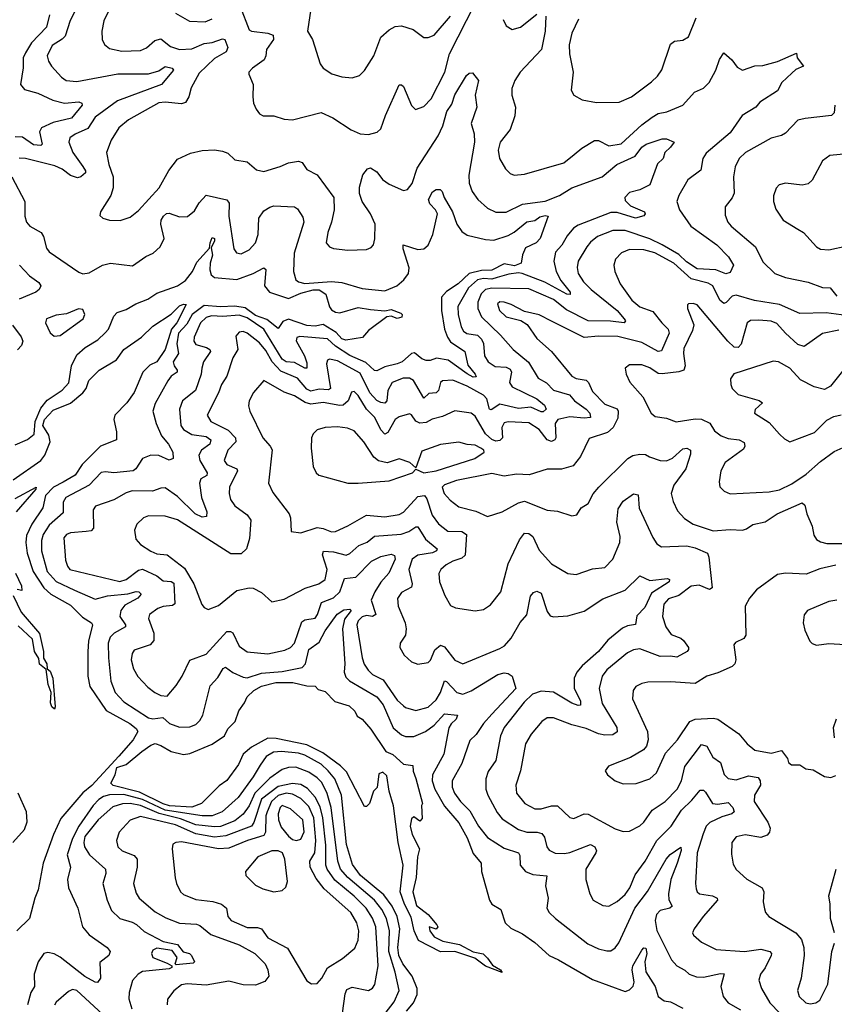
# Model space of a CAD drawing. Extents: x 1443846 to 1577407, y 839182 to 927291.
# Tile 421 of 535: x 1517708 to 1521672, y 908328 to 913121. Entities that reach past the tile are written whole.
import ezdxf

# ---------------------------------------------------------------- set-up
doc = ezdxf.new("R2010")
doc.units = 0

msp = doc.modelspace()

# ---------------------------------------------------------------- linework, layer by layer
at = {"layer": '0CON20XD'}
for points in [[(1518005, 913220), (1517953.9, 913116.1), (1517929.4, 913040.6), (1517915, 913025.3), (1517865.4, 912995), (1517841.8, 912945), (1517848, 912918), (1517862.1, 912895), (1517910.2, 912840.2), (1517934.3, 912825), (1517985, 912819.2), (1518185, 912857.6), (1518335, 912857.7), (1518385, 912871.6), (1518415, 912892.4), (1518448.8, 912885), (1518455.7, 912875.7), (1518398.4, 912805), (1518184.1, 912725), (1518075, 912646.5), (1518039, 912591), (1517976.9, 912563.1), (1517952.2, 912545), (1517946.5, 912525), (1517966.4, 912475), (1518015, 912406.5), (1518028.2, 912385), (1518027.5, 912375), (1518005, 912356.1), (1517988.8, 912351.2), (1517955, 912362.4), (1517915, 912392.5), (1517879.1, 912409.1), (1517735, 912444.7), (1517705, 912446.7)], [(1518155, 913191.1), (1518116.4, 913115), (1518107.3, 913065), (1518108.9, 913025), (1518119.8, 912999.8), (1518145, 912981.1), (1518205, 912967.9), (1518295, 912970), (1518325, 912983.8), (1518365, 913018.9), (1518395, 913028.2), (1518440.7, 912990.7), (1518485, 912976.1), (1518545, 912979.1), (1518605, 913004.3), (1518645, 913010.4), (1518695, 913027.5), (1518706.7, 913025), (1518720, 912985), (1518711.9, 912965), (1518655, 912931.8), (1518580.3, 912859.7), (1518541.5, 912788.5), (1518530, 912745), (1518515, 912718), (1518495, 912710.6), (1518415, 912720), (1518385, 912716.5), (1518236.4, 912633.6), (1518190.8, 912595), (1518153.1, 912535), (1518130.5, 912475), (1518141.3, 912415), (1518162.7, 912355), (1518162.1, 912302.1), (1518151.1, 912265), (1518100, 912185), (1518097, 912167), (1518112.5, 912155), (1518144.4, 912144.4), (1518197, 912143), (1518245, 912159.5), (1518285, 912192.5), (1518387.1, 912302.9), (1518433.2, 912386.8), (1518475, 912441.5), (1518538.7, 912471.3), (1518595, 912483.3), (1518655, 912487.5), (1518695, 912480), (1518720.8, 912470.8), (1518755, 912438.6), (1518815, 912428.2), (1518859.5, 912389.5), (1518895, 912381.4), (1518975, 912405.5), (1519015, 912424.7), (1519065, 912432.8), (1519082.5, 912425), (1519105, 912392.2), (1519155.4, 912365.4), (1519235.7, 912255), (1519238.2, 912195), (1519225.4, 912135), (1519207.1, 912085), (1519199.4, 912035), (1519215, 912015.8), (1519235, 912006.9), (1519305, 911998.2), (1519395, 912002.5), (1519418.8, 912011.2), (1519428.9, 912025), (1519436, 912054), (1519436.9, 912125), (1519415.3, 912175), (1519373.6, 912235), (1519360.5, 912275), (1519360.5, 912305), (1519377.1, 912365), (1519400, 912395), (1519415, 912398.9), (1519445, 912380), (1519472.7, 912342.7), (1519505, 912320), (1519575, 912289.4), (1519595, 912293.8), (1519617.3, 912322.7), (1519641.9, 912398.1), (1519744.8, 912555.2), (1519766.7, 912603.3), (1519785.8, 912674.2), (1519811.2, 912708.8), (1519825, 912755.5), (1519881.6, 912848.4), (1519895, 912860.4), (1519911.7, 912861.7), (1519940, 912825), (1519923.8, 912753.8), (1519932.1, 912695), (1519904.7, 912615), (1519919.5, 912565), (1519921, 912525), (1519893.6, 912363.6), (1519894.6, 912325), (1519910, 912285), (1519937.5, 912245), (1519985, 912202.7), (1520025, 912183.2), (1520075, 912183.4), (1520155, 912223), (1520265, 912237.8), (1520335, 912265.4), (1520395, 912303), (1520542, 912355), (1520613.6, 912415), (1520703.3, 912456.7), (1520735, 912500.8), (1520755.8, 912514.2), (1520835, 912540), (1520855, 912541.1), (1520893.3, 912525), (1520875, 912500.8), (1520848, 912475), (1520840, 912445), (1520810.9, 912419.1), (1520775, 912316), (1520725, 912292.7), (1520675, 912278.7), (1520652.9, 912255), (1520655, 912241.1), (1520679.6, 912215), (1520747.6, 912185), (1520751.2, 912175), (1520745, 912165.6), (1520705, 912154.1), (1520615, 912181.9), (1520585, 912181.4), (1520425, 912120.4), (1520403.6, 912106.4), (1520371.4, 912068.6), (1520346.4, 912023.6), (1520315, 911988.9), (1520307.5, 911945), (1520318.1, 911895), (1520340.4, 911850.4), (1520386.8, 911795), (1520386.7, 911783.3), (1520370, 911785), (1520263.7, 911843.7), (1520153.6, 911885), (1520135, 911888.4), (1520088, 911882), (1520030.6, 911865), (1520005, 911858), (1519965, 911860.4), (1519936.1, 911855), (1519891, 911815), (1519840.2, 911725), (1519841.1, 911685), (1519856.5, 911625), (1519867.7, 911605), (1519882.9, 911592.9), (1519934.8, 911584.8), (1519955.2, 911565), (1519964.3, 911545), (1519969.7, 911485), (1519987.9, 911455), (1520022, 911432), (1520075, 911428.6), (1520095, 911420), (1520100.3, 911405), (1520090.8, 911355), (1520103.6, 911333.6), (1520225, 911275.3), (1520261.2, 911245), (1520269.3, 911225), (1520255, 911211.2), (1520245, 911211), (1520195, 911235.2), (1520135, 911228.4), (1520045, 911249.1), (1520001.8, 911221.8), (1519994.8, 911225), (1519981.1, 911275), (1519965, 911292.9), (1519885, 911337.2), (1519815, 911366.4), (1519765, 911363.3), (1519756.1, 911353.9), (1519745.3, 911315), (1519735, 911304.6), (1519698.7, 911301.3), (1519675, 911278.6), (1519623.9, 911363.9), (1519605, 911375.2), (1519574.4, 911375.6), (1519520.9, 911355), (1519499.2, 911315), (1519494.6, 911265), (1519485, 911254.7), (1519465, 911257), (1519445, 911266.5), (1519412.1, 911305), (1519365, 911400.4), (1519255, 911459.8), (1519215, 911467.5), (1519205, 911464), (1519200.3, 911445), (1519220.4, 911325), (1519211.1, 911318.9), (1519165, 911321.8), (1519125, 911312.6), (1519105, 911322.7), (1519058.8, 911375), (1518979.2, 911409.2), (1518936.4, 911455), (1518905, 911509.7), (1518875, 911547.1), (1518815, 911594.5), (1518795, 911603.6), (1518775, 911598.9), (1518759.8, 911580.2), (1518768.7, 911515), (1518744.8, 911475.2), (1518715.5, 911385), (1518689.3, 911345), (1518675.6, 911304.4), (1518619.5, 911195), (1518637.5, 911165), (1518722.7, 911122.7), (1518758, 911085), (1518758.9, 911065), (1518721.2, 911025), (1518702.1, 910975), (1518715.4, 910955), (1518763.6, 910933.6), (1518768.2, 910925), (1518729.1, 910845), (1518726.9, 910815), (1518733.6, 910785), (1518754.5, 910755), (1518815, 910710.5), (1518832.7, 910685), (1518825.5, 910595), (1518812.1, 910545), (1518785, 910520.8), (1518735, 910520), (1518475, 910685.9), (1518415, 910704), (1518335, 910706.2), (1518310, 910695), (1518276.9, 910665), (1518266.9, 910635), (1518272.5, 910592.5), (1518296.1, 910566.1), (1518345, 910533.5), (1518375, 910521.2), (1518425, 910515.4), (1518510.2, 910450.2), (1518555, 910374.2), (1518594.6, 910274.6), (1518605, 910260), (1518625, 910250), (1518675, 910269.6), (1518765, 910342.2), (1518825, 910355.6), (1518843.2, 910353.2), (1518885, 910332.5), (1518935, 910287.5), (1518995, 910299.2), (1519097.3, 910352.7), (1519162.9, 910375), (1519194.2, 910395.8), (1519204.4, 910445), (1519181.4, 910515), (1519186, 910534), (1519235, 910531.1), (1519296.6, 910513.4), (1519315, 910522.2), (1519358.3, 910561.7), (1519397.9, 910577.9), (1519434, 910606), (1519563.5, 910616.5), (1519601, 910629), (1519635, 910652.1), (1519645, 910651.8), (1519682.1, 910592.1), (1519738.9, 910545), (1519735.3, 910535), (1519716.5, 910525), (1519645, 910513.7), (1519618.1, 910495), (1519600.8, 910445), (1519617.5, 910375), (1519615, 910357.5), (1519565, 910332.9), (1519547, 910303), (1519549.2, 910265), (1519583.5, 910185), (1519589.1, 910155), (1519584.7, 910125.3), (1519559.2, 910085), (1519557.1, 910065), (1519578, 910028), (1519615, 909994.3), (1519645, 909983.1), (1519695, 909992), (1519707.1, 910002.9), (1519727.3, 910052.8), (1519755, 910075.6), (1519775, 910068.6), (1519825, 910002.5), (1519865, 909985.5), (1520045, 910059.5)], [(1518781.3, 913185), (1518825, 913071.5), (1518835, 913064.7), (1518915, 913054.8), (1518940.5, 913045), (1518942.5, 913025), (1518908, 912975), (1518905.7, 912944.3), (1518897.5, 912925), (1518840, 912885), (1518823.3, 912865), (1518822.5, 912855), (1518844.3, 912805), (1518841.9, 912745), (1518845.6, 912715), (1518858.1, 912685), (1518875, 912662.5), (1518893.2, 912653.2), (1518945, 912651.9), (1518995, 912635.8), (1519035, 912632.9), (1519175, 912669.6), (1519232.3, 912642.3), (1519321.2, 912585), (1519365, 912565.6), (1519405, 912562.5), (1519447, 912573), (1519465, 912588.8), (1519487.3, 912655), (1519555, 912803.8), (1519565, 912804), (1519575.6, 912795), (1519615, 912703.3), (1519634.1, 912684.1), (1519675, 912698.6), (1519710.5, 912735), (1519776.6, 912865), (1519800, 912955), (1519925, 913200)], [(1519123.8, 913173.8), (1519108.2, 913065), (1519132.5, 913025), (1519169.2, 912905), (1519185, 912884), (1519227.4, 912857.4), (1519275, 912843.1), (1519325, 912837.1), (1519360.9, 912849.1), (1519385, 912873.8), (1519431.1, 912945), (1519464.4, 913035), (1519505, 913071.9), (1519535, 913087.8), (1519565, 913090), (1519622.8, 913072.8), (1519675, 913034), (1519695, 913034.3), (1519725, 913045.6), (1519805, 913137.3)], [(1517853, 913145), (1517837.9, 913085), (1517765, 913008.6), (1517735, 912958.8), (1517724.8, 912934.8), (1517724.2, 912885.7), (1517710.8, 912805), (1517730.5, 912780.5), (1517795, 912762.5), (1517868.7, 912728.7), (1517925, 912714.2), (1517995, 912721.2), (1518009.4, 912715), (1518011.2, 912705), (1517958.9, 912641.1), (1517870.2, 912619.8), (1517813.5, 912595), (1517803.5, 912575), (1517816.4, 912515), (1517811.1, 912508.9), (1517775, 912512.1), (1517721.9, 912548.1), (1517685, 912550.7)], [(1518465, 913152.7), (1518533.4, 913113.4), (1518610.5, 913109.5), (1518645, 913124.5)], [(1520268.3, 913138.3), (1520265.4, 913065), (1520246.9, 912975), (1520143.6, 912865), (1520117.8, 912825), (1520102.9, 912785), (1520102.8, 912752.8), (1520121.1, 912695), (1520117.6, 912652.4), (1520094.5, 912585.5), (1520045.8, 912525), (1520036.7, 912485), (1520041.9, 912445), (1520072.5, 912395), (1520095, 912372), (1520114.4, 912364.4), (1520165, 912368.1), (1520355, 912423.5), (1520405.6, 912465), (1520442.9, 912495), (1520505, 912532), (1520525, 912533.2), (1520575, 912506.8), (1520635, 912517.1), (1520735, 912608.7), (1520785, 912645.9), (1520815, 912663.4), (1520857.3, 912672.7), (1520935, 912704.4), (1520992.3, 912767.7), (1521035, 912788.1), (1521062.7, 912815), (1521095.3, 912874.7), (1521113.7, 912926.3), (1521135, 912958.8), (1521174, 912925), (1521199.4, 912889.4), (1521225, 912875.6), (1521285, 912896.1), (1521325, 912897.5), (1521395, 912916.5), (1521488, 912958), (1521491.2, 912935), (1521522.5, 912895), (1521485, 912877.5), (1521465, 912860.6), (1521417.5, 912815), (1521395, 912774), (1521309.3, 912719.3), (1521290, 912695), (1521224.4, 912655), (1521165, 912570), (1521048.4, 912471.6), (1521032.3, 912445), (1521021.9, 912388.1), (1520959.4, 912340.6), (1520916.2, 912265), (1520905.6, 912235), (1520919.4, 912195), (1520974.4, 912115), (1521100, 912025), (1521157.1, 911967.1), (1521181, 911925), (1521165, 911889.3), (1521145, 911882.9), (1521095, 911903), (1521005, 911908), (1520952, 911942), (1520915, 911978.3), (1520834.6, 912024.6), (1520775, 912053.9), (1520654.8, 912094.8), (1520595, 912095.3), (1520520, 912065), (1520485, 912037.1), (1520468, 912015), (1520425.4, 911945), (1520420, 911915), (1520425.3, 911885), (1520451.5, 911845), (1520488.1, 911808.1), (1520614.7, 911705), (1520650, 911665), (1520655.5, 911655), (1520650, 911645), (1520582.8, 911652.8), (1520474.2, 911654.2), (1520369.1, 911709.1), (1520305, 911758.8), (1520185, 911810.6), (1520005.7, 911814.3), (1519975, 911806.7), (1519953.7, 911786.3), (1519937.2, 911745), (1519938, 911715), (1519954.6, 911675), (1520047.7, 911585), (1520110, 911515), (1520183.9, 911453.9), (1520231.5, 911375), (1520272.2, 911352.2), (1520305, 911316.8), (1520383.3, 911295), (1520407.1, 911265), (1520465.2, 911225), (1520482.9, 911205), (1520485.4, 911185), (1520455, 911180.2), (1520385, 911188), (1520326.2, 911175), (1520314.4, 911155), (1520316.3, 911085), (1520312.1, 911075), (1520295, 911067.6), (1520275, 911075.3), (1520235.6, 911125.6), (1520185, 911158.2), (1520085, 911162.9), (1520065, 911157.9), (1520054.4, 911135), (1520057.7, 911085), (1520045, 911072), (1520025, 911069.6), (1520005, 911076.5), (1519975, 911104.8), (1519925, 911190.5), (1519905.3, 911205.3), (1519825, 911216.1), (1519765, 911189.1), (1519715, 911176.5), (1519685, 911160.5), (1519655, 911157.1), (1519635.7, 911165.7), (1519615, 911197.5), (1519605, 911201.5), (1519555, 911188.2), (1519534.1, 911175), (1519499, 911111), (1519485, 911103.3), (1519465, 911124.6), (1519436.3, 911185), (1519395.1, 911225.1), (1519355, 911290.5), (1519335, 911310), (1519321.7, 911308.3), (1519306.4, 911265), (1519282.2, 911245), (1519265, 911243.2), (1519185, 911257.6), (1519125, 911248.9), (1519097.2, 911257.2), (1519045, 911289.4), (1518995, 911308.2), (1518895, 911364.3), (1518845, 911306), (1518824.5, 911265), (1518821.7, 911241.7), (1518827.8, 911215), (1518890.9, 911085), (1518926.7, 911045), (1518936.1, 911026.1), (1518918.5, 910865), (1518939.1, 910819.1), (1519018.6, 910715), (1519025.6, 910695), (1519029.5, 910629.5), (1519075, 910622), (1519155, 910649.3), (1519185, 910644.5), (1519225, 910628.1), (1519245, 910629.1), (1519305, 910656.2), (1519395, 910709.1), (1519485, 910701.2), (1519555, 910712.8), (1519575, 910723.2), (1519645, 910799.5), (1519677.3, 910805), (1519689, 910789), (1519715, 910709.1), (1519745, 910666.2), (1519790.9, 910630.9), (1519859.1, 910629.1), (1519881.3, 910615), (1519875, 910514.6), (1519860.1, 910499.9), (1519815.7, 910485), (1519783.6, 910466.4), (1519757.1, 910445), (1519746.9, 910425), (1519751.2, 910385), (1519777.3, 910317.3), (1519805, 910268.8), (1519828.1, 910258.1), (1519925, 910242.9), (1519965, 910250), (1519998.3, 910271.7), (1520048.5, 910335), (1520085, 910471.2), (1520140.6, 910589.4), (1520165, 910620.4), (1520185, 910619.2), (1520204.4, 910605), (1520235, 910537.8), (1520295, 910471.2), (1520375, 910424.4), (1520415, 910420), (1520495, 910447.8), (1520555.4, 910454.6), (1520595, 910494), (1520629.1, 910575), (1520629.3, 910605), (1520614.2, 910674.2), (1520620.9, 910739.1), (1520645, 910776.5), (1520695, 910812.9), (1520717.8, 910807.8), (1520722.7, 910742.7), (1520789.4, 910600.6), (1520809, 910569), (1520831.2, 910555), (1520955, 910560), (1520995, 910550), (1521054.5, 910524.5), (1521062.2, 910505), (1521078.5, 910355), (1521065, 910346.4), (1521015, 910368.7), (1520975, 910363), (1520915, 910317.9), (1520865, 910301.6), (1520842.7, 910275), (1520835.8, 910215), (1520852, 910165), (1520878.6, 910128.6), (1520925, 910110.7), (1520938.7, 910098.7), (1520961.8, 910065), (1520963.3, 910055), (1520955.8, 910045), (1520905, 910017.5), (1520875, 910022.9), (1520825, 910020.8), (1520725, 910058.4), (1520695, 910053.2), (1520665, 910039.2), (1520564.4, 909955.6), (1520541.8, 909925), (1520527.5, 909865), (1520542.5, 909792.5), (1520613.2, 909675), (1520615.4, 909654.6), (1520595, 909639.1), (1520555, 909637.8), (1520525, 909644.3), (1520465, 909670.3), (1520395, 909687.5), (1520305, 909722.9), (1520275, 909722.5), (1520249.4, 909705), (1520196.6, 909643.4), (1520170, 909595), (1520145.4, 909465), (1520121.5, 909395), (1520126.2, 909355), (1520165.6, 909305), (1520215, 909280), (1520245, 909279.6), (1520295, 909293.2), (1520325, 909293.8), (1520385, 909236.7), (1520405, 909232.5), (1520455, 909254.7), (1520475, 909252.8), (1520605, 909182.2), (1520645, 909168.9), (1520675, 909171.1), (1520725, 909196.7), (1520745.5, 909215), (1520785, 909272.1), (1520849.1, 909315), (1520907.3, 909375), (1520928.1, 909415), (1520944.2, 909485), (1521025, 909592.5), (1521051.1, 909585), (1521080.3, 909530.3), (1521118.8, 909505), (1521136.5, 909446.5), (1521155, 909426.4), (1521195, 909420), (1521255, 909439.8), (1521301.7, 909431.7), (1521311.8, 909415), (1521313.2, 909395), (1521284.1, 909345), (1521282.3, 909315), (1521349.1, 909215), (1521359.5, 909185), (1521356.5, 909165), (1521345, 909151.5), (1521315, 909140), (1521237.8, 909152.2), (1521195, 909142.5), (1521172.9, 909115), (1521171.3, 909058.7), (1521179.7, 909009.7), (1521195, 908984.2), (1521246.2, 908936.2), (1521321.4, 908895), (1521328.6, 908875), (1521325.8, 908825.8), (1521332.7, 908792.7), (1521338, 908775), (1521354, 908755), (1521485, 908675.6), (1521513.1, 908643.1), (1521523.8, 908605), (1521525.6, 908565), (1521510.8, 908455), (1521492.9, 908395), (1521500.8, 908365), (1521533.8, 908335), (1521555, 908330), (1521582.5, 908335), (1521602.1, 908347.9), (1521641.2, 908425), (1521660, 908585), (1521672.9, 908625)], [(1520061.1, 913121.1), (1520075, 913090.8), (1520103.6, 913073.6), (1520145, 913084.5), (1520225, 913148.1)], [(1520427, 913123), (1520395.5, 913055), (1520382.4, 912997.6), (1520383.9, 912953.9), (1520401.9, 912865), (1520391.7, 912778.3), (1520405, 912752.5), (1520445, 912730.8), (1520515, 912718.1), (1520625, 912718.9), (1520685, 912744.5), (1520782.3, 912817.7), (1520811.4, 912845), (1520833, 912877), (1520875, 913002), (1520894.5, 913015.5), (1520935, 913020.8), (1520963.2, 913036.8), (1521000, 913130)], [(1521674.5, 912705), (1521672.1, 912667.9), (1521659.2, 912655), (1521529.8, 912640.2), (1521495, 912630.8), (1521435, 912568.6), (1521415, 912557.1), (1521365, 912544.3), (1521240.6, 912475), (1521208.9, 912445), (1521189.1, 912405), (1521181.2, 912355), (1521184, 912276), (1521175, 912254.2), (1521140.3, 912209.7), (1521141.4, 912168.6), (1521154.5, 912135), (1521169.5, 912115), (1521289.1, 912015), (1521325, 911942.2), (1521382.5, 911885), (1521435, 911865.4), (1521545, 911843.8), (1521615, 911817.1), (1521652.5, 911815), (1521685, 911775.6)], [(1521769.4, 912470.6), (1521650.7, 912459.3), (1521615, 912434), (1521565, 912340), (1521545, 912321.1), (1521515.5, 912314.5), (1521434.4, 912325.6), (1521403.2, 912316.8), (1521389.7, 912300.3), (1521376.6, 912263.4), (1521376.7, 912235), (1521388.3, 912198.3), (1521422.5, 912145), (1521495, 912101.1)], [(1517670, 912355), (1517733.3, 912235), (1517732.9, 912165), (1517740.6, 912135), (1517757.5, 912115), (1517811.5, 912085), (1517823.1, 912065), (1517838.1, 912008.1), (1517850.7, 911990.7), (1517995, 911891.4), (1518015, 911884.2), (1518045, 911889.2), (1518111.2, 911925), (1518150, 911935), (1518257, 911923), (1518321.4, 911968.6), (1518356.5, 911983.5), (1518390.8, 912015), (1518411.1, 912055), (1518394.6, 912125.4), (1518396.4, 912145), (1518406.9, 912165)], [(1518406.9, 912165), (1518422, 912178), (1518435, 912179.4), (1518485, 912160.8), (1518525, 912163.1), (1518559, 912191), (1518580.9, 912229.1), (1518615, 912266.9), (1518715, 912244.4), (1518727.1, 912227.1), (1518725.7, 912165), (1518750, 912005), (1518762, 911985), (1518785, 911980.9), (1518825, 912000.4), (1518854.8, 912035.2), (1518867.6, 912075), (1518871.9, 912155), (1518895, 912189.6), (1518925, 912208.8), (1518945, 912214), (1519045, 912210), (1519059.3, 912199.3), (1519085, 912160), (1519090.4, 912135), (1519043.4, 911983.4), (1519039.6, 911895), (1519052.2, 911855), (1519064.8, 911844.8), (1519095.7, 911835.7), (1519225, 911846.8), (1519275, 911840.8), (1519375, 911812.2), (1519485, 911800.4), (1519542.2, 911825), (1519577.1, 911855), (1519599.1, 911885), (1519603.5, 911913.5), (1519573.6, 912005), (1519574.2, 912025), (1519645, 912002.1), (1519675, 912005.4), (1519695, 912023.6), (1519718.7, 912075), (1519740.5, 912175), (1519731.4, 912195), (1519704, 912225), (1519697.2, 912245), (1519717.4, 912282.6), (1519735, 912294.4), (1519754, 912294), (1519763.3, 912285), (1519773.1, 912255), (1519814.6, 912185), (1519835, 912125.8), (1519859.4, 912089.4), (1519885, 912071.4), (1519975, 912050), (1520015, 912046.9), (1520085, 912070.6), (1520113.9, 912086.1), (1520175, 912137.1), (1520215, 912143.3), (1520238.7, 912161.3), (1520265, 912168.2), (1520279.2, 912165), (1520240.3, 912055), (1520221.8, 912035), (1520169.6, 912010.4), (1520154.2, 911975.8), (1520148.2, 911935), (1520115, 911923.3), (1520065, 911932.2), (1520005, 911901.6), (1519955, 911900.3), (1519895.8, 911885), (1519841.2, 911835), (1519785, 911797.4), (1519760.4, 911769.6), (1519761, 911705), (1519774.9, 911614.9), (1519789, 911575), (1519805, 911552.5), (1519873.4, 911505), (1519889, 911439), (1519924.3, 911395), (1519928.5, 911381.5), (1519915, 911381.2), (1519885, 911397.1), (1519793.4, 911463.4), (1519736.6, 911473.4), (1519705, 911461.8), (1519685, 911461.2), (1519665, 911469.2), (1519628.5, 911498.5), (1519614.5, 911495), (1519568.8, 911455), (1519545, 911446), (1519485, 911431), (1519445, 911411.2), (1519435, 911413.8), (1519391.8, 911451.8), (1519315, 911486.7), (1519245, 911532), (1519205, 911567.2), (1519070.8, 911579.2), (1519055.8, 911574.2), (1519053.2, 911556.8), (1519092.9, 911485), (1519105, 911450), (1519105.6, 911425), (1519095, 911424.1), (1519045, 911452.5), (1519005, 911456), (1518985, 911468.5), (1518895, 911614.8), (1518815, 911669.3), (1518775, 911682), (1518695.7, 911675.7), (1518640.7, 911679.3), (1518615, 911671.4), (1518588, 911645), (1518556, 911575), (1518555.2, 911555), (1518565, 911538.8), (1518616.2, 911525), (1518633.1, 911515), (1518636, 911506), (1518601.6, 911455), (1518593.4, 911425), (1518590.8, 911395), (1518562.9, 911315), (1518499.2, 911265), (1518484.7, 911224.7), (1518491.8, 911145), (1518504.5, 911125), (1518545, 911102.1), (1518615, 911091.7), (1518638.2, 911075), (1518632.7, 911055), (1518592.1, 911025), (1518579.4, 911000.6), (1518584.8, 910975), (1518620, 910915), (1518618.9, 910901.1), (1518589.1, 910885), (1518581.9, 910865), (1518592.3, 910795), (1518618.4, 910725), (1518616.9, 910703.1), (1518595, 910699.3), (1518561.8, 910715), (1518475, 910799.5), (1518415, 910841.5), (1518395, 910840.9), (1518354.1, 910825.9), (1518255, 910827.2), (1518225, 910817.7), (1518165, 910783.1), (1518076.6, 910753.4), (1518064.6, 910735), (1518066.2, 910645), (1518055, 910632.9), (1518031.1, 910628.9), (1517955, 910622.9), (1517935, 910614.5), (1517922.2, 910597.8), (1517930.2, 910490.2), (1517939.8, 910459.8), (1517952, 910445), (1518195, 910385.2), (1518225, 910396.2), (1518285, 910441.2), (1518305, 910445.7), (1518375, 910413.4), (1518405, 910389), (1518445.2, 910385.2), (1518457.2, 910377.2), (1518463, 910277), (1518451.7, 910268.3), (1518405.7, 910264.3), (1518379.2, 910255), (1518338.9, 910225), (1518334.6, 910205), (1518360, 910135), (1518360.9, 910099.1), (1518341.7, 910078.2), (1518265, 910051.1), (1518254.6, 910035), (1518250.4, 910005), (1518260.9, 909960.9), (1518282.8, 909922.8), (1518330.9, 909870.9), (1518365.8, 909845), (1518395, 909830.8), (1518425, 909827.2), (1518469.7, 909880.3), (1518498.9, 909925), (1518535, 910003.3), (1518615, 910032.2), (1518715, 910142), (1518733.2, 910143.2), (1518745, 910135.6), (1518775, 910071.5), (1518815, 910042.8), (1518915.8, 910034.2), (1518998.4, 910051.6), (1519024.8, 910065.2), (1519045, 910086.1), (1519080.8, 910189.2), (1519095, 910199.2), (1519145, 910207.7), (1519156.7, 910225), (1519176.8, 910283.2), (1519234.3, 910305.7), (1519264.8, 910335), (1519288.9, 910401.1), (1519342.7, 910407.3), (1519420, 910485), (1519465, 910508.3), (1519515, 910518.8), (1519532, 910512), (1519534.2, 910495), (1519503.4, 910426.6), (1519465, 910381.9), (1519435.2, 910335), (1519418.5, 910295), (1519440, 910225), (1519425, 910216.3), (1519395, 910219.6), (1519375, 910213.8), (1519355.3, 910195), (1519347.6, 910175), (1519373.7, 910013.7), (1519384, 909984), (1519403.2, 909955), (1519425, 909933.8), (1519476.8, 909906.8), (1519545, 909808.7), (1519575, 909780), (1519585, 909772), (1519635, 909757.7), (1519695, 909774.6), (1519735, 909810), (1519755.7, 909845), (1519775, 909902.9), (1519785, 909899.6), (1519835, 909845.9), (1519865, 909836.8), (1519905, 909853), (1520035, 909932.9), (1520065, 909940.6), (1520085, 909937.5), (1520105, 909924.6), (1520121.6, 909865), (1520005, 909740.6), (1519965.3, 909695), (1519929.6, 909640.4), (1519898.9, 909611.1), (1519859.9, 909500.1), (1519811.6, 909415), (1519812.9, 909385), (1519823.1, 909355), (1519852.2, 909315), (1519898.8, 909268.8), (1519940.6, 909195), (1519985, 909139.6), (1520065, 909087.9), (1520134.6, 909064.6), (1520141.8, 909051.8), (1520143.6, 909005), (1520170, 908975), (1520205, 908960.4), (1520273, 908953), (1520266.4, 908905), (1520279.5, 908845), (1520273.1, 908795), (1520284, 908774), (1520314.7, 908744.7), (1520472.3, 908622.3), (1520525, 908598.5), (1520565, 908587.8), (1520585, 908588.6), (1520605, 908602.5), (1520623.4, 908626.6), (1520700.9, 908795), (1520762.7, 908877.3), (1520854.3, 909035), (1520873.4, 909056.6), (1520925, 909092), (1520926.1, 909076.1), (1520907.4, 909015), (1520876.9, 908935), (1520865.2, 908865), (1520866.3, 908836.3), (1520882.5, 908805), (1520872, 908795), (1520825.2, 908784.8), (1520806.7, 908765), (1520801.1, 908735), (1520807.7, 908687.7), (1520880.4, 908545), (1520905, 908514.6), (1520944.3, 908494.3), (1520965, 908474.6), (1521002, 908462), (1521035, 908459.8), (1521118, 908478), (1521136.2, 908476.2), (1521120.3, 908415), (1521131.8, 908365), (1521155.3, 908335.3), (1521215, 908301.5)], [(1517685, 911050.6), (1517745, 911077.8), (1517777.2, 911102.8), (1517782.4, 911165), (1517811, 911229), (1517842, 911268), (1517915, 911317.9), (1517946.3, 911353.7), (1517959, 911435), (1517985, 911490), (1518026.2, 911525), (1518087.2, 911562.8), (1518123.8, 911596.2), (1518139.1, 911615), (1518165, 911676.7), (1518181.9, 911695), (1518225, 911709.3), (1518272.5, 911737.5), (1518330.5, 911759.5), (1518375, 911789.1), (1518474.8, 911825.2), (1518515, 911850.8), (1518547.9, 911895), (1518569.5, 911940.5), (1518631.7, 912008.3), (1518633.7, 912035), (1518645, 912060), (1518655, 912056), (1518656.2, 912045), (1518639.3, 912010.7), (1518645.2, 911975), (1518634.1, 911935), (1518633.3, 911903.3), (1518639.1, 911879.1), (1518655.2, 911865.2), (1518765, 911856.6), (1518843.1, 911885), (1518895, 911912), (1518905.6, 911905), (1518899.6, 911825), (1518923.8, 911793.8), (1519015, 911764), (1519075, 911790.1), (1519135, 911806.3), (1519165, 911806.2), (1519197.5, 911785), (1519215, 911723.1), (1519225, 911708.5), (1519245, 911696.4), (1519265, 911693.6), (1519355, 911719.3), (1519415, 911710), (1519485, 911703.2), (1519515, 911709.7), (1519562.9, 911692.9), (1519569.4, 911685), (1519566.7, 911673.3), (1519545, 911666.2), (1519515, 911677.8), (1519495, 911674.4), (1519405, 911607.8), (1519375.7, 911574.3), (1519295, 911560.5), (1519275, 911566.9), (1519247.9, 911597.9), (1519185, 911636.6), (1519145, 911629.2), (1519105, 911631.3), (1519015, 911663.3), (1518988.5, 911651.5), (1518965, 911616.7), (1518910.6, 911660.6), (1518855, 911681.1), (1518805, 911717.9), (1518755, 911726.8), (1518685, 911722.6), (1518605, 911729.1), (1518547.3, 911685), (1518521.7, 911638.3), (1518480.3, 911595), (1518472.4, 911542.4), (1518479.6, 911495), (1518453.9, 911455), (1518459.7, 911435), (1518473.8, 911415), (1518473.5, 911405), (1518445.5, 911385), (1518427.7, 911362.3), (1518367.2, 911252.8), (1518355.9, 911215), (1518371.8, 911155), (1518398.1, 911095), (1518431.8, 911055), (1518452.2, 911015), (1518454, 910985), (1518435, 910976.9), (1518385, 910999), (1518345, 911001), (1518305, 910984.5), (1518273.5, 910935), (1518260, 910925), (1518165, 910915.3), (1518125, 910920), (1518103.8, 910916.2), (1518044.8, 910855.2), (1517932.1, 910795), (1517918.7, 910771.3), (1517919.7, 910720.3), (1517850.5, 910659.5), (1517821.7, 910615), (1517813.1, 910585), (1517814.4, 910535), (1517841.3, 910435), (1517885.1, 910385.1), (1517973.7, 910343.7), (1518075, 910300.3), (1518134.2, 910315.8), (1518233.7, 910326.3), (1518275, 910336.5), (1518288, 910335), (1518298.9, 910325), (1518282.7, 910305), (1518219.3, 910270.7), (1518199.7, 910245), (1518195.3, 910215), (1518222.7, 910175), (1518223.1, 910165), (1518166.9, 910135), (1518148.6, 910115), (1518138.1, 910085), (1518138.9, 910015), (1518151.4, 909901.4), (1518172.8, 909845), (1518215, 909799.7), (1518335, 909722.1), (1518355, 909716.8), (1518404.2, 909724.2), (1518436, 909695), (1518485, 909677.1), (1518535, 909678.8), (1518565, 909690.5), (1518585, 909708.6), (1518598.5, 909735), (1518635, 909878), (1518672.2, 909917.8), (1518697.2, 909962.8), (1518708.5, 909968.5), (1518745, 909943.5), (1518795, 909920.3), (1518815, 909917), (1518885, 909939.4), (1518985, 909948.3), (1519082.3, 909967.7), (1519098.3, 909985), (1519114.4, 910055.6), (1519165, 910090.4), (1519194.7, 910145.3), (1519253, 910227), (1519285, 910247.9), (1519315, 910250.8), (1519320, 910245), (1519287.5, 910202.5), (1519278.6, 910155), (1519289.4, 909985), (1519287, 909945), (1519295, 909919.5), (1519312.3, 909902.3), (1519445, 909824.2), (1519476, 909785), (1519525, 909673.5), (1519565, 909639.1), (1519585, 909631.6), (1519625, 909631.3), (1519682.2, 909655), (1519725, 909686.2), (1519775, 909742), (1519838, 909735), (1519831.9, 909715), (1519806.7, 909693.2), (1519796.8, 909673.2), (1519771.2, 909545), (1519717, 909445), (1519714.5, 909415), (1519727.9, 909375), (1519775, 909291.8), (1519845, 909211.3), (1519885, 909137.9), (1519915, 909062.5), (1519953.5, 909015), (1519954.6, 908975), (1519993.3, 908835), (1520005.8, 908815), (1520048.9, 908788.9), (1520070, 908725), (1520098.3, 908698.3), (1520155, 908671.1), (1520215, 908628.5), (1520284.7, 908564.7), (1520329.2, 908545), (1520495, 908448.8), (1520655, 908390.4), (1520675, 908397.5), (1520693.6, 908416.4), (1520698.5, 908435), (1520688.1, 908495), (1520692.2, 908515), (1520735, 908590.5), (1520745, 908602), (1520755, 908601.2), (1520760.3, 908575), (1520749.5, 908535), (1520755.4, 908485), (1520799.5, 908415), (1520814.2, 908365), (1520843.3, 908345), (1520875, 908340), (1520935, 908308.2)], [(1521495, 912101.1), (1521522, 912085), (1521585.5, 912015.5), (1521605, 912002.9), (1521645, 912000.5), (1521735, 912019.1)], [(1521755, 911677.3), (1521633.1, 911693.1), (1521505, 911691.2), (1521404.8, 911734.8), (1521284.4, 911754.4), (1521195, 911780.3), (1521174.4, 911775.6), (1521146.6, 911743.4), (1521135, 911739.6), (1521115, 911755.5), (1521080.4, 911825), (1521058.1, 911838.1), (1520975, 911859.2), (1520890.8, 911935), (1520798.8, 911985), (1520745, 912000.2), (1520675, 912002), (1520635.7, 911985), (1520607.8, 911955), (1520599.1, 911925), (1520603.6, 911895), (1520630, 911835), (1520686.6, 911755), (1520725, 911722.4), (1520789.7, 911699.7), (1520832.2, 911645), (1520863.9, 911615), (1520868.9, 911595), (1520830.9, 911509.1), (1520815, 911505.3), (1520735, 911548.5), (1520617.8, 911577.8), (1520525, 911580.3), (1520455, 911572.9), (1520299.2, 911650.8), (1520235, 911684.5), (1520165, 911700.5), (1520098.9, 911735), (1520065, 911745.6), (1520043.5, 911746.5), (1520033, 911737), (1520042.4, 911705), (1520075, 911674.3), (1520146.2, 911656.2), (1520176.8, 911636.8), (1520225, 911568.6), (1520295.6, 911505), (1520395, 911385.6), (1520415, 911374.7), (1520465.2, 911365.2), (1520475.9, 911355), (1520495, 911311.5), (1520555, 911248.8), (1520615.6, 911225.6), (1520620.8, 911215), (1520619.4, 911180.6), (1520595.4, 911135), (1520568.1, 911111.9), (1520478.8, 911081.2), (1520436.2, 910995), (1520400.5, 910949.5), (1520345, 910932.5), (1520275, 910932.9), (1520186.7, 910905), (1520125, 910908.4), (1520065, 910899.4), (1520005, 910911.1), (1519833.1, 910876.9), (1519774.2, 910855.8), (1519763.8, 910845), (1519774, 910815), (1519802.4, 910782.4), (1519845, 910750), (1519928.1, 910728.1), (1519985, 910702.2), (1520055, 910725.7), (1520135, 910769.6), (1520165, 910776.2), (1520275, 910732.7), (1520325, 910727.5), (1520395, 910706), (1520418.8, 910711.2), (1520440, 910745), (1520475, 910765.8), (1520497.8, 910812.2), (1520525.8, 910845), (1520666.9, 910985), (1520691.5, 910998.5), (1520725, 911005.3), (1520753.3, 911003.3), (1520773.4, 910993.4), (1520824.2, 910974.2), (1520855, 910972.5), (1520884.4, 910985.6), (1520935, 911032.1), (1520955, 911035.6), (1520971.9, 911025), (1520972.8, 911005), (1520949.4, 910935), (1520891.6, 910855), (1520878.2, 910815), (1520887.3, 910775), (1520909.5, 910729.5), (1520942.9, 910692.9), (1520985, 910665.5), (1521082.7, 910632.7), (1521165, 910638.4), (1521225, 910635.4), (1521245, 910642.1), (1521275, 910663.8), (1521335, 910676.5), (1521394.4, 910715.6), (1521515, 910768.6), (1521528.2, 910758.2), (1521537.8, 910715), (1521563.8, 910655), (1521572, 910612), (1521585, 910590.5), (1521605, 910578.2), (1521635, 910570.7), (1521725, 910571.4)], [(1517706.3, 911926.3), (1517755, 911874.5), (1517800.6, 911840.6), (1517810.8, 911825), (1517802.8, 911807.2), (1517785.8, 911795), (1517705, 911760.3)], [(1517675, 910881.4), (1517810, 910975), (1517829.3, 911000.7), (1517855.3, 911065), (1517848.8, 911098.8), (1517820.1, 911145), (1517828.5, 911175), (1517870.9, 911219.1), (1517955, 911254.6), (1518014, 911305), (1518030.8, 911325), (1518043.5, 911365), (1518094.8, 911415.2), (1518179.2, 911465), (1518215, 911515.5), (1518300, 911575), (1518355, 911628.1), (1518445, 911687.9), (1518485, 911728), (1518505, 911736.6), (1518518, 911735), (1518471.5, 911645), (1518445.8, 911614.2), (1518415.2, 911515), (1518375.4, 911454.6), (1518340.6, 911439.4), (1518306.1, 911405), (1518264.1, 911305.9), (1518229.5, 911255), (1518170.8, 911195), (1518165.5, 911175), (1518179.2, 911115), (1518179.2, 911075), (1518101.5, 911045), (1518011.7, 910955), (1517977, 910903), (1517919.5, 910869.5), (1517871.8, 910845), (1517833.1, 910805), (1517819.3, 910745), (1517767, 910665), (1517740.6, 910609.4), (1517737.1, 910575), (1517743.7, 910523.7), (1517772.4, 910435), (1517825.1, 910355.1), (1517859.7, 910325), (1517955, 910271.1), (1518012.5, 910212.5), (1518056.2, 910185), (1518062.5, 910175), (1518043.1, 910095), (1518039.8, 910045), (1518038.6, 909925), (1518049.1, 909875), (1518127.7, 909757.7), (1518243.8, 909695), (1518275, 909670), (1518282.2, 909655), (1518259.7, 909615), (1518189.9, 909535), (1518057.9, 909392.1), (1518015, 909357.6), (1517908.1, 909231.9), (1517871.6, 909155), (1517821.6, 909015), (1517797.3, 908885), (1517780.4, 908845), (1517755, 908746.2), (1517693.8, 908685)], [(1521695, 911609.5), (1521615, 911592.8), (1521525, 911529.1), (1521495, 911538.9), (1521434.5, 911594.5), (1521392.6, 911642.6), (1521365, 911652.4), (1521305, 911658.7), (1521265, 911656.2), (1521247.8, 911645), (1521218.4, 911541.6), (1521205, 911525.4), (1521185, 911525.9), (1521153.3, 911555), (1521005, 911732), (1520985, 911739.2), (1520962.3, 911737.7), (1520957, 911733), (1520958, 911715), (1520988.8, 911635), (1520982.6, 911607.4), (1520940.6, 911519.4), (1520937.8, 911495), (1520945.7, 911435), (1520939.3, 911415), (1520915, 911405.7), (1520833.7, 911396.3), (1520815, 911398.4), (1520775, 911425.3), (1520735, 911440), (1520675, 911440), (1520654.2, 911425), (1520659.4, 911395), (1520676.9, 911356.9), (1520739.5, 911285), (1520780.5, 911205), (1520800.9, 911189.1), (1520855, 911181.2), (1520902.9, 911162.9), (1520995, 911178), (1521026, 911176), (1521066.2, 911156.2), (1521089.4, 911119.4), (1521121.9, 911095), (1521155, 911082.2), (1521208.8, 911075), (1521232.9, 911062.9), (1521237.3, 911045), (1521229.4, 911030.6), (1521141.4, 910965), (1521119.4, 910925), (1521111.2, 910871.2), (1521115, 910847.5), (1521136.7, 910825), (1521165, 910812.9), (1521355, 910822.9), (1521405, 910832.1), (1521465, 910862), (1521535, 910907.8), (1521605, 910970.7), (1521671.7, 911018.3), (1521715, 911037.7)], [(1517875, 911580.6), (1517905, 911583.5), (1518016.9, 911665), (1518024.2, 911685), (1518015, 911710), (1517993.3, 911713.3), (1517935, 911689.4), (1517885, 911682.2), (1517838, 911665), (1517833.1, 911645), (1517855, 911596), (1517875, 911580.6)], [(1517672.9, 911632.9), (1517715, 911576.5), (1517722.1, 911555), (1517716.4, 911535), (1517696.6, 911513.4)], [(1521725, 911426.2), (1521653.3, 911336.7), (1521625, 911320), (1521574.1, 911334.1), (1521507.1, 911367.1), (1521455.6, 911425), (1521401.2, 911455), (1521375, 911458.5), (1521182.5, 911397.5), (1521167, 911373), (1521168, 911345), (1521175.8, 911325), (1521205, 911295.4), (1521306.3, 911266.3), (1521323.3, 911255), (1521287, 911223), (1521283.8, 911205), (1521355, 911160), (1521405, 911102.5), (1521429.7, 911079.7), (1521455, 911066.2), (1521575, 911111.5), (1521635, 911170.6), (1521670.2, 911189.8), (1521705, 911197.7)], [(1519305, 910864.3), (1519355, 910864.4), (1519505, 910875.6), (1519620, 910915), (1519635, 910932.5), (1519675, 910914.5), (1519734.7, 910925.3), (1519922, 910985), (1519968, 911015), (1519965.8, 911025), (1519952.5, 911035), (1519925, 911048.9), (1519885, 911052.3), (1519845, 911064.6), (1519755, 911052.5), (1519665, 911020.8), (1519635, 910940), (1519605.5, 910965.5), (1519555, 910983.1), (1519495.7, 910964.3), (1519453.6, 910973.6), (1519431.8, 910991.8), (1519381.9, 911065), (1519335, 911118.6), (1519303, 911133), (1519255, 911138.5), (1519193.8, 911136.2), (1519155, 911124.2), (1519135.8, 911105), (1519127.1, 911085), (1519125.6, 911035.6), (1519135.8, 910945), (1519150, 910915), (1519163.2, 910903.2), (1519305, 910864.3)], [(1517685, 910789.3), (1517787.5, 910845), (1517785.4, 910835), (1517690.6, 910725)], [(1517686.7, 910426.7), (1517715.6, 910365), (1517717.5, 910342.5), (1517695, 910347.5)], [(1521678.8, 910465), (1521601.7, 910448.3), (1521535, 910420.9), (1521435, 910426.9), (1521395, 910420.6), (1521293.8, 910345), (1521260, 910305), (1521238.9, 910265), (1521241.4, 910125), (1521231.3, 910108.7), (1521190.6, 910089.4), (1521182.5, 910077.5), (1521193.5, 910005), (1521188.5, 909985), (1521175, 909972.1), (1521105, 909941.1), (1521051.2, 909925), (1520995, 909888.8), (1520875, 909897.7), (1520765, 909895.5), (1520735, 909889.4), (1520705.6, 909874.4), (1520692.9, 909855), (1520690.6, 909815), (1520762.5, 909655), (1520765.6, 909615), (1520758.1, 909585), (1520743.8, 909566.2), (1520680.8, 909529.2), (1520572.7, 909487.3), (1520557.5, 909465), (1520567.5, 909445), (1520606.2, 909415), (1520645, 909400.6), (1520707.6, 909402.4), (1520775, 909425.6), (1520806.9, 909455), (1520850.4, 909549.6), (1520909.5, 909615), (1520968.9, 909705), (1520995, 909715.3), (1521085, 909720.9), (1521106, 909716), (1521208, 909645), (1521248.6, 909595), (1521284.7, 909564.7), (1521365, 909550), (1521415, 909563.3), (1521444.2, 909525), (1521450, 909505), (1521463.6, 909493.6), (1521505, 909493.8), (1521534.1, 909474.1), (1521568.8, 909468.8), (1521625, 909436.2), (1521655, 909431.2), (1521678.8, 909441.2)], [(1520045, 910059.5), (1520066.8, 910073.2), (1520099.4, 910110.6), (1520143.7, 910186.3), (1520175.9, 910224.1), (1520193.8, 910315), (1520207.9, 910332.1), (1520225, 910338.6), (1520245, 910329.2), (1520275, 910239.2), (1520288.5, 910218.5), (1520305, 910213.3), (1520375, 910218.9), (1520455, 910241.4), (1520545, 910301.3), (1520655, 910343.4), (1520725, 910413.1), (1520775, 910390.7), (1520860, 910400), (1520870.8, 910395), (1520868.9, 910385), (1520781.7, 910328.3), (1520750.6, 910259.4), (1520711.2, 910218.8), (1520705, 910176.2), (1520665, 910170), (1520641.8, 910158.2), (1520570.3, 910099.7), (1520525, 910045.8), (1520444.3, 909975.7), (1520419.7, 909945), (1520405.8, 909915), (1520405.3, 909865), (1520436.5, 909805), (1520436.9, 909783.1), (1520425, 909781.6), (1520395, 909793.3), (1520305, 909847), (1520245, 909852.6), (1520203.3, 909836.7), (1520162.3, 909797.7), (1520065.3, 909675), (1520047.6, 909635), (1520025, 909514), (1519988.2, 909461.8), (1519975.4, 909425), (1519976.2, 909375), (1519985.4, 909345), (1520031.3, 909261.3), (1520055, 909230.9), (1520135, 909178.5), (1520175.7, 909165.7), (1520225.6, 909165.6), (1520248.5, 909158.5), (1520261.9, 909141.9), (1520273.7, 909093.7), (1520285, 909077.8), (1520312.9, 909062.9), (1520358.6, 909061.4), (1520385, 909066.3), (1520485, 909105.5), (1520506.7, 909095), (1520514.5, 909075), (1520512.1, 909065), (1520462.9, 908985), (1520462.9, 908935), (1520482.2, 908865), (1520499.2, 908835), (1520545, 908808.9), (1520575, 908805.6), (1520615, 908827.7), (1520655, 908862.5), (1520676.7, 908895), (1520702.8, 908957.2), (1520752, 909025), (1520808.1, 909125), (1520878.5, 909195), (1520927.8, 909272.2), (1520979.3, 909320.7), (1521019.1, 909370.9), (1521035, 909370.6), (1521045, 909360.5), (1521079.2, 909305), (1521105, 909301.4), (1521155, 909310.7), (1521178.8, 909285), (1521185.3, 909265), (1521173.6, 909255), (1521125, 909240.8), (1521067, 909213), (1521049.3, 909195), (1521033.1, 909156.9), (1521004.7, 909065), (1520996.1, 908915), (1520999.4, 908889.4), (1521004.7, 908874.7), (1521015.9, 908865.9), (1521080, 908855), (1521101.4, 908845), (1521104.4, 908835), (1521033.2, 908755), (1520990, 908695), (1520982.5, 908675), (1520986.2, 908665), (1521025, 908630), (1521097.5, 908595), (1521235, 908585.3), (1521315, 908595.7), (1521358.6, 908585), (1521367.1, 908575), (1521365.6, 908565), (1521336.2, 908505), (1521312.5, 908475), (1521304.5, 908445), (1521318.2, 908405), (1521358.2, 908335), (1521406.9, 908285)], [(1517675, 910317.5), (1517715, 910235.8), (1517803.2, 910133.2), (1517823.6, 910045), (1517822.8, 910012.8), (1517839.6, 909985), (1517841.2, 909961.2), (1517855, 909948.9), (1517869.3, 909915), (1517880.8, 909775), (1517876.2, 909763.8), (1517864.3, 909775), (1517857.1, 909795), (1517861.4, 909845), (1517845.5, 909885), (1517837, 909957), (1517803.7, 909983.7), (1517800.6, 910010.6), (1517780.3, 910045), (1517769.1, 910105), (1517699.8, 910169.8)], [(1521684.5, 910295.5), (1521645, 910287.8), (1521541.2, 910245), (1521525.9, 910224.1), (1521520.8, 910185), (1521528.3, 910148.3), (1521553.3, 910095), (1521565, 910083.3), (1521585, 910076.7), (1521645, 910083.8), (1521725, 910078.8)], [(1520055, 908482.5), (1519974.1, 908514.1), (1519922.8, 908552.8), (1519825.3, 908585.3), (1519755, 908583.2), (1519648.6, 908638.6), (1519628, 908685), (1519612.6, 908752.6), (1519579.6, 908815), (1519559.6, 908875), (1519573.3, 909005), (1519549.6, 909115), (1519526.7, 909293.3), (1519505.8, 909365), (1519495, 909440), (1519475, 909457.5), (1519455, 909450), (1519447, 909383), (1519430, 909365), (1519410, 909305), (1519395, 909290), (1519385, 909290), (1519298.8, 909458.8), (1519269, 909489), (1519182.2, 909552.2), (1519105, 909591.3), (1518955, 909622.2), (1518915, 909623.9), (1518835, 909580), (1518794.7, 909545), (1518772, 909495), (1518715, 909416.5), (1518678.6, 909391.4), (1518592.7, 909305), (1518545, 909287.3), (1518436.5, 909293.5), (1518405, 909303.4), (1518290.2, 909360.2), (1518162.2, 909392.2), (1518151.8, 909405), (1518172.4, 909445), (1518180.2, 909479.8), (1518225, 909494.7), (1518301.6, 909558.4), (1518345, 909589), (1518366.8, 909596.8), (1518395, 909587.5), (1518445, 909557.6), (1518505, 909543.7), (1518535, 909548.4), (1518645, 909594.3), (1518704.7, 909635), (1518721.2, 909668.8), (1518755.4, 909705), (1518773.7, 909756.3), (1518801.9, 909795), (1518814.5, 909825), (1518846.7, 909855), (1518885, 909876.5), (1518953.9, 909893.9), (1519037.5, 909895), (1519105, 909877.8), (1519145, 909876.7), (1519160, 909860), (1519195, 909850), (1519241.8, 909801.8), (1519310.6, 909780.6), (1519338, 909755), (1519350.3, 909730.3), (1519375, 909716), (1519417, 909667), (1519488.9, 909558.9), (1519523.4, 909543.4), (1519576.2, 909496.2), (1519620.7, 909490.7), (1519622.2, 909462.2), (1519635, 909426.7), (1519667.5, 909305), (1519662.5, 909295), (1519667, 909233), (1519655, 909220), (1519625, 909240), (1519615, 909230), (1519608, 909195), (1519617.1, 909155), (1519653.8, 909085), (1519643.1, 909045), (1519636.7, 908945), (1519620.6, 908875), (1519638.2, 908808.2), (1519696.2, 908765), (1519737.5, 908715), (1519742.5, 908705), (1519735, 908693.3), (1519700, 908705), (1519704, 908685), (1519725, 908656.2), (1519766.7, 908635), (1519848.7, 908618.7), (1519915, 908582.5), (1519963.3, 908573.3), (1519985, 908553.1), (1520008.1, 908518.1), (1520047.5, 908495), (1520055, 908482.5)], [(1521672.5, 909625), (1521668.9, 909675), (1521683.1, 909716.9)], [(1519589.7, 908295), (1519624.9, 908335.1), (1519641.9, 908375), (1519642.3, 908405), (1519617.3, 908465), (1519571.7, 908525), (1519552.8, 908565), (1519548.1, 908605), (1519557.1, 908695), (1519544.3, 908755), (1519519.6, 908805), (1519479.9, 908859.9), (1519365.7, 908955), (1519327.7, 909007.7), (1519297.4, 909105), (1519272.9, 909345), (1519240.8, 909425), (1519209.6, 909465), (1519175, 909496.2), (1519095, 909541.3), (1519065, 909550.9), (1518981.3, 909558.7), (1518942.5, 909555), (1518906.8, 909533.2), (1518877.5, 909492.5), (1518843.9, 909435), (1518770, 909335), (1518692.5, 909265), (1518645, 909245.2), (1518595, 909244.6), (1518415, 909272.9), (1518305, 909325.5), (1518215, 909349.3), (1518145, 909348.1), (1518115, 909340.1), (1518092.8, 909325), (1518064.8, 909295.2), (1517995, 909194.8), (1517965.3, 909135), (1517938.1, 909055), (1517954.6, 908995), (1517940.4, 908935), (1517944.7, 908895), (1517990, 908795), (1518012.9, 908705), (1518045, 908666.5), (1518134, 908605), (1518147.5, 908585), (1518141.2, 908565), (1518098.3, 908531.7), (1518100, 908455), (1518086.4, 908433.6), (1518074, 908435), (1518025, 908462.7), (1517905, 908557.1), (1517875, 908573), (1517845, 908579.5), (1517825, 908575.3), (1517796.6, 908535), (1517777.2, 908475), (1517779.2, 908415), (1517761.6, 908385), (1517744.7, 908325)], [(1519486.3, 908283.7), (1519529.6, 908340.4), (1519554.7, 908395), (1519535.2, 908484.8), (1519503.3, 908585), (1519508.1, 908685), (1519492.8, 908745), (1519469.6, 908789.6), (1519434.8, 908835), (1519303.8, 908945), (1519268.2, 908985), (1519256.6, 909025), (1519223.2, 909285), (1519204.6, 909354.6), (1519177.2, 909407.2), (1519155, 909430.9), (1519115, 909457.8), (1519051.3, 909481.3), (1519015, 909480), (1518985, 909471.3), (1518925, 909428.1), (1518851.2, 909355), (1518825, 909293.8), (1518795, 909253.4), (1518755, 909220.8), (1518685, 909193.3), (1518655, 909190.9), (1518565, 909201.6), (1518490.4, 909230.4), (1518386.1, 909256.1), (1518295, 909294.7), (1518245, 909304.9), (1518207.1, 909302.9), (1518161, 909289), (1518089.3, 909225), (1518024.1, 909145), (1518019.1, 909115), (1518022.9, 909095), (1518047.8, 909055), (1518124.5, 908985), (1518126.4, 908965), (1518112.3, 908915), (1518133.1, 908835), (1518154.7, 908784.7), (1518195.3, 908745.3), (1518255, 908728.1), (1518276, 908716), (1518312.8, 908682.8), (1518405, 908633.2), (1518475, 908618.8), (1518503.4, 908583.4), (1518533.3, 908575), (1518544, 908565), (1518557.5, 908535), (1518552.5, 908527.5), (1518469.3, 908519.3), (1518464.3, 908524.3), (1518473.4, 908555), (1518449.7, 908589.7), (1518375, 908600.6), (1518355, 908591.6), (1518348.3, 908575), (1518355.4, 908555), (1518425, 908527.8), (1518447.5, 908515), (1518447.7, 908507.7), (1518435, 908500.4), (1518305, 908487.9), (1518283.6, 908475), (1518256.2, 908443.8), (1518240.3, 908385), (1518238.7, 908355), (1518253.5, 908305)], [(1519278.8, 908285), (1519291.5, 908378.5), (1519299.5, 908400.5), (1519325, 908410.8), (1519405, 908395.5), (1519425, 908406.9), (1519436.5, 908423.5), (1519452.6, 908515), (1519440.2, 908705), (1519425, 908747.7), (1519393.9, 908795), (1519334.9, 908854.9), (1519241.4, 908931.4), (1519203.3, 908985), (1519197.2, 909005), (1519197.7, 909102.3), (1519183.4, 909235), (1519169.5, 909289.5), (1519145, 909336.2), (1519108.8, 909378.8), (1519075, 909397.8), (1519035, 909403.1), (1518965, 909387.2), (1518884.1, 909325.9), (1518847, 909213), (1518835, 909195.3), (1518711.4, 909148.6), (1518655, 909141.8), (1518565, 909157.9), (1518465, 909201), (1518295, 909242.2), (1518245, 909223.8), (1518192.3, 909165), (1518177.9, 909125), (1518184.7, 909094.7), (1518206.9, 909075), (1518265, 909051.8), (1518279.2, 909035), (1518280, 908995), (1518261.8, 908915), (1518275, 908868), (1518288.9, 908845), (1518367.2, 908777.2), (1518418.5, 908748.5), (1518485, 908722.7), (1518567.8, 908717.8), (1518585, 908711.1), (1518637.7, 908667.7), (1518775, 908616.8), (1518852.2, 908575), (1518901.5, 908525), (1518915.5, 908495), (1518920.5, 908465), (1518900.8, 908439.2), (1518855, 908420.2), (1518795, 908421.9), (1518725, 908439.8), (1518615, 908420.3), (1518521.9, 908428.1), (1518495, 908421.8), (1518457.1, 908392.9), (1518427.1, 908352.9), (1518424.6, 908325)], [(1517674.2, 909115.8), (1517731.4, 909178.6), (1517743.7, 909216.3), (1517741.4, 909265), (1517700.1, 909355)], [(1519127.7, 908427.7), (1519155, 908428.8), (1519178, 908455), (1519205.8, 908505), (1519279.1, 908550.9), (1519338.3, 908601.7), (1519355, 908640), (1519357.6, 908685), (1519347.9, 908725), (1519319.4, 908775), (1519190.1, 908890.1), (1519150.6, 908940.6), (1519120.6, 908995), (1519120.3, 909025), (1519143.7, 909065), (1519148.5, 909125), (1519138.3, 909235), (1519115, 909290.4), (1519075, 909329.2), (1519035, 909351), (1519005, 909354.9), (1518965, 909344.5), (1518932.5, 909315), (1518911.8, 909265), (1518906.2, 909245), (1518904.1, 909165), (1518895, 909149.3), (1518816.5, 909125), (1518725, 909087), (1518674.3, 909084.3), (1518495, 909118.2), (1518467.5, 909115), (1518453.2, 909106.8), (1518449.4, 909085), (1518463.8, 908943.8), (1518470.5, 908915), (1518490.6, 908875), (1518505, 908861.8), (1518565, 908838.7), (1518647.4, 908827.4), (1518690, 908815), (1518713.6, 908795), (1518720.4, 908755), (1518736.4, 908736.4), (1518815, 908701.8), (1518865, 908701.6), (1518885, 908695.5), (1518915, 908650.8), (1519010.3, 908600.3), (1519105, 908442), (1519127.7, 908427.7)], [(1519055, 909125.4), (1519075, 909131.8), (1519092.3, 909167.7), (1519085.6, 909225), (1519025, 909280), (1518985, 909294.7), (1518975, 909286.2), (1518965.2, 909255), (1518967.7, 909225), (1518980.4, 909190.4), (1519015, 909146.4), (1519035, 909130.5), (1519055, 909125.4)], [(1518944.1, 908875.9), (1518985, 908881.2), (1519002.3, 908897.7), (1519011.4, 908925), (1518998.5, 909035), (1518985.8, 909065), (1518965, 909074.5), (1518935, 909075.3), (1518866, 909045), (1518806.7, 908975), (1518808.8, 908955), (1518855, 908908), (1518890.3, 908890.3), (1518944.1, 908875.9)], [(1521673.3, 908675), (1521653.3, 908745), (1521652.5, 908815), (1521645.5, 908855), (1521680.9, 908985)], [(1518110.3, 908280.3), (1517986.2, 908395), (1517965, 908399.4), (1517945, 908390.8), (1517885, 908338.6), (1517876.6, 908323.4)]]:
    msp.add_lwpolyline(points, dxfattribs=at)

doc.saveas('drawing.dxf')
